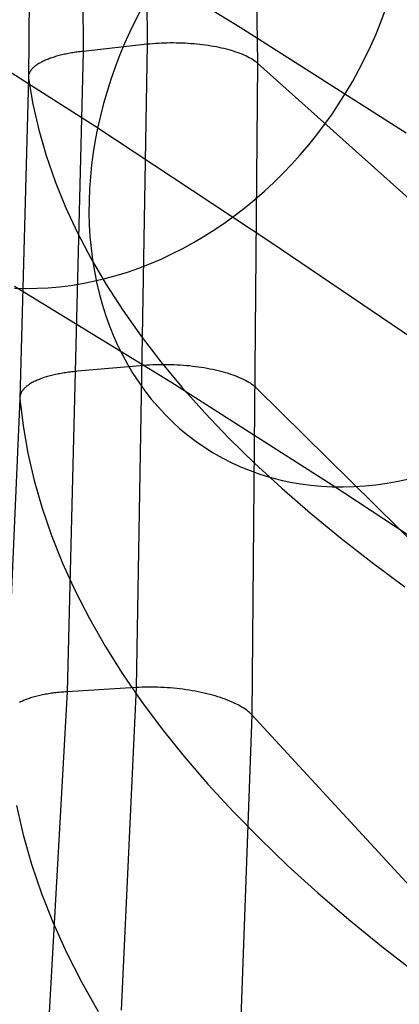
# Model space of a CAD drawing. Header units: millimetres. Extents: x 119 to 175.9, y -203.1 to -153.8.
# Tile 262 of 377: x 173 to 174, y -186.7 to -184.1. Entities that reach past the tile are written whole.
import ezdxf

# ---------------------------------------------------------------- set-up
doc = ezdxf.new("R2010")
doc.units = ezdxf.units.MM
doc.header["$MEASUREMENT"] = 0
doc.layers.add('Layer 01', color=5, linetype='Continuous', true_color=0x0000ff)
doc.layers.add('Livello 03', color=5, linetype='Continuous', true_color=0x0000ff)

msp = doc.modelspace()

# ---------------------------------------------------------------- linework, layer by layer
at = {"layer": 'Layer 01'}
for p, q in [((173.1339, -183.8307, 46.4987), (173.5565, -184.0894, 47.205)), ((173.2959, -184.0405, 48.5063), (173.2803, -184.0707, 48.5037)), ((173.9263, -184.0777, 45.9706), (173.9382, -184.0459, 45.9748)), ((173.1733, -184.35, 48.4373), (172.7236, -184.064, 47.7277)), ((173.2803, -184.0707, 48.5037), (173.2655, -184.1013, 48.5004)), ((173.9135, -184.1091, 45.9671), (173.9263, -184.0777, 45.9706)), ((173.2655, -184.1013, 48.5004), (173.2517, -184.1323, 48.4964)), ((173.5565, -184.0894, 47.205), (173.9937, -184.3675, 47.8949)), ((173.8997, -184.1402, 45.9643), (173.9135, -184.1091, 45.9671)), ((173.2517, -184.1323, 48.4964), (173.2387, -184.1635, 48.4916)), ((173.2387, -184.1635, 48.4916), (173.2267, -184.195, 48.4862)), ((173.885, -184.1709, 45.9621), (173.8997, -184.1402, 45.9643)), ((173.8694, -184.2013, 45.9606), (173.885, -184.1709, 45.9621)), ((173.2267, -184.195, 48.4862), (173.2156, -184.2267, 48.48)), ((173.8529, -184.2312, 45.9598), (173.8694, -184.2013, 45.9606)), ((173.2156, -184.2267, 48.48), (173.2054, -184.2586, 48.4732)), ((173.8356, -184.2606, 45.9596), (173.8529, -184.2312, 45.9598)), ((173.2054, -184.2586, 48.4732), (173.1962, -184.2906, 48.4657)), ((173.8174, -184.2895, 45.9601), (173.8356, -184.2606, 45.9596)), ((173.1962, -184.2906, 48.4657), (173.1879, -184.3227, 48.4575)), ((173.7984, -184.3179, 45.9612), (173.8174, -184.2895, 45.9601)), ((173.7786, -184.3456, 45.963), (173.7984, -184.3179, 45.9612)), ((173.1879, -184.3227, 48.4575), (173.1807, -184.3548, 48.4486)), ((173.7581, -184.3728, 45.9655), (173.7786, -184.3456, 45.963)), ((173.6374, -184.6558, 49.1291), (173.1733, -184.35, 48.4373)), ((173.1807, -184.3548, 48.4486), (173.1744, -184.387, 48.4391)), ((173.1744, -184.387, 48.4391), (173.1692, -184.4192, 48.4289)), ((173.7368, -184.3993, 45.9686), (173.7581, -184.3728, 45.9655)), ((173.1692, -184.4192, 48.4289), (173.1649, -184.4513, 48.4181)), ((173.7148, -184.4251, 45.9724), (173.7368, -184.3993, 45.9686)), ((173.6688, -184.4746, 45.9819), (173.6921, -184.4503, 45.9768)), ((173.6921, -184.4503, 45.9768), (173.7148, -184.4251, 45.9724)), ((173.1649, -184.4513, 48.4181), (173.1616, -184.4833, 48.4067)), ((173.6448, -184.4983, 45.9876), (173.6688, -184.4746, 45.9819)), ((173.1616, -184.4833, 48.4067), (173.1594, -184.5152, 48.3947)), ((173.6202, -184.5211, 45.994), (173.6448, -184.4983, 45.9876)), ((173.1594, -184.5152, 48.3947), (173.1581, -184.5469, 48.3821)), ((173.595, -184.5431, 46.001), (173.6202, -184.5211, 45.994)), ((173.1581, -184.5469, 48.3821), (173.1579, -184.5784, 48.3689)), ((173.5693, -184.5642, 46.0086), (173.595, -184.5431, 46.001)), ((173.1579, -184.5784, 48.3689), (173.1587, -184.6097, 48.3552)), ((173.543, -184.5844, 46.0168), (173.5693, -184.5642, 46.0086)), ((173.4891, -184.6222, 46.0349), (173.5163, -184.6038, 46.0256)), ((173.5163, -184.6038, 46.0256), (173.543, -184.5844, 46.0168)), ((173.1587, -184.6097, 48.3552), (173.1605, -184.6406, 48.3409)), ((173.4615, -184.6397, 46.0449), (173.4891, -184.6222, 46.0349)), ((173.1605, -184.6406, 48.3409), (173.1633, -184.6713, 48.3261)), ((173.4052, -184.6717, 46.0665), (173.4336, -184.6562, 46.0554)), ((173.4336, -184.6562, 46.0554), (173.4615, -184.6397, 46.0449)), ((174.1155, -184.9808, 49.8024), (173.6374, -184.6558, 49.1291)), ((173.1633, -184.6713, 48.3261), (173.1672, -184.7015, 48.3108)), ((173.3766, -184.6862, 46.0781), (173.4052, -184.6717, 46.0665)), ((173.1672, -184.7015, 48.3108), (173.172, -184.7314, 48.295)), ((173.3185, -184.7122, 46.1028), (173.3477, -184.6997, 46.0902)), ((173.3477, -184.6997, 46.0902), (173.3766, -184.6862, 46.0781)), ((173.172, -184.7314, 48.295), (173.1778, -184.7609, 48.2787)), ((173.2298, -184.7431, 46.1436), (173.2595, -184.7339, 46.1296)), ((173.2595, -184.7339, 46.1296), (173.2891, -184.7236, 46.116)), ((173.2891, -184.7236, 46.116), (173.3185, -184.7122, 46.1028)), ((173.1402, -184.7642, 46.1884), (173.1701, -184.7583, 46.1731)), ((173.1701, -184.7583, 46.1731), (173.2, -184.7513, 46.1581)), ((173.1778, -184.7609, 48.2787), (173.1847, -184.7899, 48.262)), ((173.2, -184.7513, 46.1581), (173.2298, -184.7431, 46.1436)), ((173.3733, -185.0239, 46.9585), (172.9618, -184.7719, 46.2707)), ((172.962, -184.7761, 46.288), (172.9913, -184.777, 46.2706)), ((172.9913, -184.777, 46.2706), (173.0209, -184.7767, 46.2535)), ((173.0209, -184.7767, 46.2535), (173.0506, -184.7753, 46.2367)), ((173.0506, -184.7753, 46.2367), (173.0804, -184.7727, 46.2203)), ((173.0804, -184.7727, 46.2203), (173.1103, -184.769, 46.2041)), ((173.1103, -184.769, 46.2041), (173.1402, -184.7642, 46.1884)), ((173.1847, -184.7899, 48.262), (173.1925, -184.8183, 48.2449)), ((173.1925, -184.8183, 48.2449), (173.2012, -184.8463, 48.2273)), ((173.2012, -184.8463, 48.2273), (173.211, -184.8736, 48.2094)), ((173.211, -184.8736, 48.2094), (173.2217, -184.9004, 48.1911)), ((173.2217, -184.9004, 48.1911), (173.2333, -184.9265, 48.1725)), ((173.2333, -184.9265, 48.1725), (173.2459, -184.952, 48.1535)), ((173.2459, -184.952, 48.1535), (173.2594, -184.9768, 48.1342)), ((173.2594, -184.9768, 48.1342), (173.2737, -185.0008, 48.1147)), ((173.2737, -185.0008, 48.1147), (173.289, -185.0241, 48.0949)), ((173.289, -185.0241, 48.0949), (173.3051, -185.0466, 48.0749)), ((173.7991, -185.2947, 47.6303), (173.3733, -185.0239, 46.9585)), ((173.3051, -185.0466, 48.0749), (173.322, -185.0683, 48.0547)), ((173.322, -185.0683, 48.0547), (173.3398, -185.0891, 48.0342)), ((173.3398, -185.0891, 48.0342), (173.3583, -185.1091, 48.0137)), ((173.3583, -185.1091, 48.0137), (173.3776, -185.1282, 47.993)), ((173.3776, -185.1282, 47.993), (173.3977, -185.1463, 47.9722)), ((173.3977, -185.1463, 47.9722), (173.4185, -185.1636, 47.9513)), ((173.4185, -185.1636, 47.9513), (173.44, -185.1799, 47.9304)), ((173.44, -185.1799, 47.9304), (173.4622, -185.1952, 47.9095)), ((173.4622, -185.1952, 47.9095), (173.4851, -185.2095, 47.8885)), ((173.4851, -185.2095, 47.8885), (173.5085, -185.2228, 47.8676)), ((173.5085, -185.2228, 47.8676), (173.5326, -185.2351, 47.8467)), ((173.5326, -185.2351, 47.8467), (173.5572, -185.2464, 47.8258)), ((173.5572, -185.2464, 47.8258), (173.5823, -185.2566, 47.8051)), ((173.5823, -185.2566, 47.8051), (173.608, -185.2657, 47.7845)), ((173.608, -185.2657, 47.7845), (173.6341, -185.2738, 47.7641)), ((173.6341, -185.2738, 47.7641), (173.6606, -185.2807, 47.7438)), ((173.9726, -185.2843, 47.5387), (174.0018, -185.2779, 47.5223)), ((173.6606, -185.2807, 47.7438), (173.6876, -185.2866, 47.7237)), ((173.6876, -185.2866, 47.7237), (173.715, -185.2914, 47.7038)), ((173.715, -185.2914, 47.7038), (173.7427, -185.2951, 47.6842)), ((173.7427, -185.2951, 47.6842), (173.7707, -185.2976, 47.6648)), ((173.7707, -185.2976, 47.6648), (173.799, -185.299, 47.6458)), ((173.799, -185.299, 47.6458), (173.8275, -185.2994, 47.627)), ((174.2385, -185.5841, 48.2853), (173.7991, -185.2947, 47.6303)), ((173.8275, -185.2994, 47.627), (173.8562, -185.2986, 47.6086)), ((173.8562, -185.2986, 47.6086), (173.8851, -185.2967, 47.5905)), ((173.8851, -185.2967, 47.5905), (173.9142, -185.2936, 47.5728)), ((173.9142, -185.2936, 47.5728), (173.9434, -185.2895, 47.5556)), ((173.9434, -185.2895, 47.5556), (173.9726, -185.2843, 47.5387))]:
    msp.add_line(p, q, dxfattribs=at)
at = {"layer": 'Livello 03'}
for p, q in [((173.2983, -182.4516, 48.6387), (173.3109, -184.1345, 47.8589)), ((173.1401, -182.476, 48.7013), (173.1421, -184.153, 47.9217)), ((173.5784, -182.4819, 48.7477), (173.6019, -184.1843, 47.9776)), ((173.0106, -182.5462, 48.9036), (172.9984, -184.2248, 48.1306)), ((173.3109, -184.1345, 47.8589), (173.1421, -184.153, 47.9217)), ((173.3109, -184.1345, 47.8589), (173.282, -185.8276, 47.1069)), ((173.3183, -184.1338, 47.8563), (173.3109, -184.1345, 47.8589)), ((173.3257, -184.1331, 47.854), (173.3183, -184.1338, 47.8563)), ((173.3333, -184.1325, 47.8519), (173.3257, -184.1331, 47.854)), ((173.3409, -184.132, 47.85), (173.3333, -184.1325, 47.8519)), ((173.3486, -184.1317, 47.8484), (173.3409, -184.132, 47.85)), ((173.3563, -184.1313, 47.847), (173.3486, -184.1317, 47.8484)), ((173.3641, -184.1311, 47.8459), (173.3563, -184.1313, 47.847)), ((173.3719, -184.131, 47.8451), (173.3641, -184.1311, 47.8459)), ((173.3797, -184.131, 47.8445), (173.3719, -184.131, 47.8451)), ((173.3875, -184.1311, 47.8442), (173.3797, -184.131, 47.8445)), ((173.3954, -184.1312, 47.8441), (173.3875, -184.1311, 47.8442)), ((173.4032, -184.1315, 47.8443), (173.3954, -184.1312, 47.8441)), ((173.4111, -184.1318, 47.8447), (173.4032, -184.1315, 47.8443)), ((173.4189, -184.1323, 47.8454), (173.4111, -184.1318, 47.8447)), ((173.4266, -184.1328, 47.8463), (173.4189, -184.1323, 47.8454)), ((173.4344, -184.1334, 47.8475), (173.4266, -184.1328, 47.8463)), ((173.4421, -184.1341, 47.849), (173.4344, -184.1334, 47.8475)), ((173.4497, -184.1349, 47.8507), (173.4421, -184.1341, 47.849)), ((173.4572, -184.1358, 47.8526), (173.4497, -184.1349, 47.8507)), ((173.4647, -184.1368, 47.8549), (173.4572, -184.1358, 47.8526)), ((173.4721, -184.1378, 47.8573), (173.4647, -184.1368, 47.8549)), ((173.4794, -184.139, 47.86), (173.4721, -184.1378, 47.8573)), ((173.4865, -184.1402, 47.8629), (173.4794, -184.139, 47.86)), ((173.076, -184.1651, 47.9595), (173.0726, -184.166, 47.9623)), ((173.0794, -184.1642, 47.9568), (173.076, -184.1651, 47.9595)), ((173.0828, -184.1633, 47.9541), (173.0794, -184.1642, 47.9568)), ((173.0863, -184.1624, 47.9515), (173.0828, -184.1633, 47.9541)), ((173.0898, -184.1616, 47.949), (173.0863, -184.1624, 47.9515)), ((173.0934, -184.1608, 47.9466), (173.0898, -184.1616, 47.949)), ((173.097, -184.1601, 47.9442), (173.0934, -184.1608, 47.9466)), ((173.1006, -184.1593, 47.9419), (173.097, -184.1601, 47.9442)), ((173.1421, -184.153, 47.9217), (173.1, -185.8387, 47.1704)), ((173.1043, -184.1586, 47.9397), (173.1006, -184.1593, 47.9419)), ((173.108, -184.1579, 47.9375), (173.1043, -184.1586, 47.9397)), ((173.1117, -184.1573, 47.9355), (173.108, -184.1579, 47.9375)), ((173.1155, -184.1566, 47.9335), (173.1117, -184.1573, 47.9355)), ((173.1192, -184.156, 47.9316), (173.1155, -184.1566, 47.9335)), ((173.123, -184.1555, 47.9297), (173.1192, -184.156, 47.9316)), ((173.1268, -184.1549, 47.928), (173.123, -184.1555, 47.9297)), ((173.1306, -184.1544, 47.9263), (173.1268, -184.1549, 47.928)), ((173.1344, -184.1539, 47.9247), (173.1306, -184.1544, 47.9263)), ((173.1383, -184.1535, 47.9231), (173.1344, -184.1539, 47.9247)), ((173.1421, -184.153, 47.9217), (173.1383, -184.1535, 47.9231)), ((173.4936, -184.1415, 47.8661), (173.4865, -184.1402, 47.8629)), ((173.5006, -184.1429, 47.8695), (173.4936, -184.1415, 47.8661)), ((173.5074, -184.1444, 47.8731), (173.5006, -184.1429, 47.8695)), ((173.514, -184.1459, 47.8769), (173.5074, -184.1444, 47.8731)), ((173.5206, -184.1476, 47.881), (173.514, -184.1459, 47.8769)), ((173.5269, -184.1492, 47.8853), (173.5206, -184.1476, 47.881)), ((173.5331, -184.151, 47.8898), (173.5269, -184.1492, 47.8853)), ((173.5391, -184.1528, 47.8944), (173.5331, -184.151, 47.8898)), ((173.545, -184.1547, 47.8993), (173.5391, -184.1528, 47.8944)), ((173.5507, -184.1567, 47.9044), (173.545, -184.1547, 47.8993)), ((173.5561, -184.1587, 47.9096), (173.5507, -184.1567, 47.9044)), ((173.5614, -184.1608, 47.9151), (173.5561, -184.1587, 47.9096)), ((173.5665, -184.1629, 47.9207), (173.5614, -184.1608, 47.9151)), ((173.5713, -184.1651, 47.9264), (173.5665, -184.1629, 47.9207)), ((173.576, -184.1674, 47.9324), (173.5713, -184.1651, 47.9264)), ((173.0173, -184.1907, 48.0347), (173.0155, -184.1921, 48.0386)), ((173.0192, -184.1893, 48.0308), (173.0173, -184.1907, 48.0347)), ((173.0211, -184.188, 48.027), (173.0192, -184.1893, 48.0308)), ((173.0232, -184.1867, 48.0231), (173.0211, -184.188, 48.027)), ((173.0253, -184.1854, 48.0193), (173.0232, -184.1867, 48.0231)), ((173.0275, -184.1841, 48.0156), (173.0253, -184.1854, 48.0193)), ((173.0298, -184.1828, 48.0119), (173.0275, -184.1841, 48.0156)), ((173.0321, -184.1815, 48.0082), (173.0298, -184.1828, 48.0119)), ((173.0346, -184.1803, 48.0046), (173.0321, -184.1815, 48.0082)), ((173.0371, -184.179, 48.001), (173.0346, -184.1803, 48.0046)), ((173.0397, -184.1778, 47.9974), (173.0371, -184.179, 48.001)), ((173.0423, -184.1766, 47.994), (173.0397, -184.1778, 47.9974)), ((173.0451, -184.1755, 47.9905), (173.0423, -184.1766, 47.994)), ((173.0479, -184.1743, 47.9872), (173.0451, -184.1755, 47.9905)), ((173.0508, -184.1732, 47.9838), (173.0479, -184.1743, 47.9872)), ((173.0537, -184.1721, 47.9806), (173.0508, -184.1732, 47.9838)), ((173.0567, -184.171, 47.9774), (173.0537, -184.1721, 47.9806)), ((173.0598, -184.17, 47.9742), (173.0567, -184.171, 47.9774)), ((173.0629, -184.1689, 47.9712), (173.0598, -184.17, 47.9742)), ((173.0661, -184.1679, 47.9682), (173.0629, -184.1689, 47.9712)), ((173.0694, -184.1669, 47.9652), (173.0661, -184.1679, 47.9682)), ((173.0726, -184.166, 47.9623), (173.0694, -184.1669, 47.9652)), ((173.5804, -184.1697, 47.9384), (173.576, -184.1674, 47.9324)), ((173.5846, -184.172, 47.9447), (173.5804, -184.1697, 47.9384)), ((173.5885, -184.1744, 47.951), (173.5846, -184.172, 47.9447)), ((173.6019, -184.1843, 47.9776), (173.5868, -185.8993, 47.2377)), ((173.5922, -184.1768, 47.9575), (173.5885, -184.1744, 47.951)), ((173.5957, -184.1793, 47.9641), (173.5922, -184.1768, 47.9575)), ((173.5989, -184.1818, 47.9708), (173.5957, -184.1793, 47.9641)), ((173.6019, -184.1843, 47.9776), (173.5989, -184.1818, 47.9708)), ((175.844, -186.1895, 53.3964), (173.6019, -184.1843, 47.9776)), ((172.9986, -184.2163, 48.107), (172.9984, -184.2177, 48.111)), ((172.9989, -184.2148, 48.103), (172.9986, -184.2163, 48.107)), ((172.9993, -184.2134, 48.099), (172.9989, -184.2148, 48.103)), ((172.9998, -184.212, 48.0949), (172.9993, -184.2134, 48.099)), ((173.0003, -184.2105, 48.0909), (172.9998, -184.212, 48.0949)), ((173.001, -184.2091, 48.0869), (173.0003, -184.2105, 48.0909)), ((173.0017, -184.2076, 48.0828), (173.001, -184.2091, 48.0869)), ((173.0025, -184.2062, 48.0788), (173.0017, -184.2076, 48.0828)), ((173.0034, -184.2048, 48.0747), (173.0025, -184.2062, 48.0788)), ((173.0044, -184.2033, 48.0706), (173.0034, -184.2048, 48.0747)), ((173.0055, -184.2019, 48.0666), (173.0044, -184.2033, 48.0706)), ((173.0067, -184.2005, 48.0626), (173.0055, -184.2019, 48.0666)), ((173.0079, -184.1991, 48.0585), (173.0067, -184.2005, 48.0626)), ((173.0093, -184.1976, 48.0545), (173.0079, -184.1991, 48.0585)), ((173.0107, -184.1962, 48.0505), (173.0093, -184.1976, 48.0545)), ((173.0122, -184.1948, 48.0465), (173.0107, -184.1962, 48.0505)), ((173.0138, -184.1934, 48.0426), (173.0122, -184.1948, 48.0465)), ((173.0155, -184.1921, 48.0386), (173.0138, -184.1934, 48.0426)), ((172.9984, -184.2248, 48.1306), (172.976, -185.0673, 47.7559)), ((172.9984, -184.2177, 48.111), (172.9982, -184.2191, 48.115)), ((172.9982, -184.2191, 48.115), (172.9982, -184.2206, 48.1189)), ((172.9982, -184.2206, 48.1189), (172.9982, -184.222, 48.1228)), ((172.9982, -184.222, 48.1228), (172.9983, -184.2234, 48.1267)), ((172.9983, -184.2234, 48.1267), (172.9984, -184.2248, 48.1306)), ((172.9984, -184.2248, 48.1306), (173.01, -184.2921, 48.3169)), ((173.01, -184.2921, 48.3169), (173.0256, -184.3597, 48.5035)), ((173.0256, -184.3597, 48.5035), (173.0452, -184.4274, 48.6902)), ((173.0452, -184.4274, 48.6902), (173.0688, -184.4952, 48.877)), ((173.0688, -184.4952, 48.877), (173.0964, -184.5631, 49.0638)), ((173.0964, -184.5631, 49.0638), (173.128, -184.631, 49.2503)), ((173.128, -184.631, 49.2503), (173.1637, -184.699, 49.4366)), ((173.1637, -184.699, 49.4366), (173.2035, -184.7668, 49.6225)), ((173.2035, -184.7668, 49.6225), (173.2473, -184.8346, 49.8078)), ((173.2473, -184.8346, 49.8078), (173.2952, -184.9023, 49.9925)), ((173.2952, -184.9023, 49.9925), (173.347, -184.9698, 50.1765)), ((173.3031, -184.98, 47.4795), (173.128, -184.9952, 47.5424)), ((173.3107, -184.9794, 47.4769), (173.3031, -184.98, 47.4795)), ((173.3185, -184.9789, 47.4745), (173.3107, -184.9794, 47.4769)), ((173.3263, -184.9785, 47.4724), (173.3185, -184.9789, 47.4745)), ((173.3341, -184.9782, 47.4706), (173.3263, -184.9785, 47.4724)), ((173.3421, -184.978, 47.469), (173.3341, -184.9782, 47.4706)), ((173.3501, -184.9778, 47.4676), (173.3421, -184.978, 47.469)), ((173.347, -184.9698, 50.1765), (173.4029, -185.037, 50.3596)), ((173.3581, -184.9778, 47.4666), (173.3501, -184.9778, 47.4676)), ((173.3661, -184.9779, 47.4658), (173.3581, -184.9778, 47.4666)), ((173.3742, -184.9781, 47.4652), (173.3661, -184.9779, 47.4658)), ((173.3823, -184.9784, 47.4649), (173.3742, -184.9781, 47.4652)), ((173.3904, -184.9787, 47.4649), (173.3823, -184.9784, 47.4649)), ((173.3985, -184.9792, 47.4652), (173.3904, -184.9787, 47.4649)), ((173.4065, -184.9798, 47.4657), (173.3985, -184.9792, 47.4652)), ((173.4145, -184.9805, 47.4665), (173.4065, -184.9798, 47.4657)), ((173.4225, -184.9812, 47.4675), (173.4145, -184.9805, 47.4665)), ((173.4305, -184.9821, 47.4688), (173.4225, -184.9812, 47.4675)), ((173.4384, -184.983, 47.4704), (173.4305, -184.9821, 47.4688)), ((173.4462, -184.9841, 47.4722), (173.4384, -184.983, 47.4704)), ((173.4539, -184.9852, 47.4743), (173.4462, -184.9841, 47.4722)), ((173.4616, -184.9864, 47.4766), (173.4539, -184.9852, 47.4743)), ((173.4691, -184.9878, 47.4792), (173.4616, -184.9864, 47.4766)), ((173.4766, -184.9892, 47.482), (173.4691, -184.9878, 47.4792)), ((173.4839, -184.9906, 47.4851), (173.4766, -184.9892, 47.482)), ((173.4911, -184.9922, 47.4884), (173.4839, -184.9906, 47.4851)), ((173.4982, -184.9939, 47.492), (173.4911, -184.9922, 47.4884)), ((173.5052, -184.9956, 47.4957), (173.4982, -184.9939, 47.492)), ((173.0183, -185.0199, 47.623), (173.0156, -185.0212, 47.6267)), ((173.021, -185.0187, 47.6194), (173.0183, -185.0199, 47.623)), ((173.0239, -185.0175, 47.6158), (173.021, -185.0187, 47.6194)), ((173.0267, -185.0164, 47.6123), (173.0239, -185.0175, 47.6158)), ((173.0297, -185.0152, 47.6089), (173.0267, -185.0164, 47.6123)), ((173.0327, -185.0141, 47.6055), (173.0297, -185.0152, 47.6089)), ((173.0358, -185.013, 47.6022), (173.0327, -185.0141, 47.6055)), ((173.039, -185.0119, 47.5989), (173.0358, -185.013, 47.6022)), ((173.0422, -185.0109, 47.5957), (173.039, -185.0119, 47.5989)), ((173.0455, -185.0099, 47.5926), (173.0422, -185.0109, 47.5957)), ((173.0488, -185.0089, 47.5895), (173.0455, -185.0099, 47.5926)), ((173.0522, -185.008, 47.5865), (173.0488, -185.0089, 47.5895)), ((173.0557, -185.007, 47.5836), (173.0522, -185.008, 47.5865)), ((173.0592, -185.0062, 47.5808), (173.0557, -185.007, 47.5836)), ((173.0627, -185.0053, 47.578), (173.0592, -185.0062, 47.5808)), ((173.0663, -185.0045, 47.5753), (173.0627, -185.0053, 47.578)), ((173.07, -185.0036, 47.5726), (173.0663, -185.0045, 47.5753)), ((173.0736, -185.0029, 47.5701), (173.07, -185.0036, 47.5726)), ((173.0773, -185.0021, 47.5676), (173.0736, -185.0029, 47.5701)), ((173.0811, -185.0014, 47.5652), (173.0773, -185.0021, 47.5676)), ((173.0849, -185.0007, 47.5629), (173.0811, -185.0014, 47.5652)), ((173.0887, -185.0001, 47.5606), (173.0849, -185.0007, 47.5629)), ((173.0925, -184.9994, 47.5584), (173.0887, -185.0001, 47.5606)), ((173.0964, -184.9988, 47.5564), (173.0925, -184.9994, 47.5584)), ((173.1003, -184.9983, 47.5543), (173.0964, -184.9988, 47.5564)), ((173.1042, -184.9977, 47.5524), (173.1003, -184.9983, 47.5543)), ((173.1082, -184.9972, 47.5505), (173.1042, -184.9977, 47.5524)), ((173.1121, -184.9968, 47.5488), (173.1082, -184.9972, 47.5505)), ((173.1161, -184.9963, 47.5471), (173.1121, -184.9968, 47.5488)), ((173.12, -184.9959, 47.5454), (173.1161, -184.9963, 47.5471)), ((173.124, -184.9955, 47.5439), (173.12, -184.9959, 47.5454)), ((173.128, -184.9952, 47.5424), (173.124, -184.9955, 47.5439)), ((173.512, -184.9974, 47.4997), (173.5052, -184.9956, 47.4957)), ((173.5186, -184.9993, 47.504), (173.512, -184.9974, 47.4997)), ((173.5251, -185.0012, 47.5084), (173.5186, -184.9993, 47.504)), ((173.5314, -185.0033, 47.5131), (173.5251, -185.0012, 47.5084)), ((173.5375, -185.0054, 47.5179), (173.5314, -185.0033, 47.5131)), ((173.5434, -185.0075, 47.523), (173.5375, -185.0054, 47.5179)), ((173.5492, -185.0098, 47.5283), (173.5434, -185.0075, 47.523)), ((173.5547, -185.012, 47.5337), (173.5492, -185.0098, 47.5283)), ((173.56, -185.0144, 47.5393), (173.5547, -185.012, 47.5337)), ((173.5652, -185.0168, 47.5451), (173.56, -185.0144, 47.5393)), ((173.5701, -185.0192, 47.5511), (173.5652, -185.0168, 47.5451)), ((173.5747, -185.0217, 47.5572), (173.5701, -185.0192, 47.5511)), ((172.9823, -185.0462, 47.6985), (172.9812, -185.0477, 47.7026)), ((172.9833, -185.0448, 47.6943), (172.9823, -185.0462, 47.6985)), ((172.9845, -185.0433, 47.6901), (172.9833, -185.0448, 47.6943)), ((172.9858, -185.0418, 47.686), (172.9845, -185.0433, 47.6901)), ((172.9872, -185.0403, 47.6819), (172.9858, -185.0418, 47.686)), ((172.9886, -185.0389, 47.6778), (172.9872, -185.0403, 47.6819)), ((172.9902, -185.0374, 47.6737), (172.9886, -185.0389, 47.6778)), ((172.9918, -185.036, 47.6696), (172.9902, -185.0374, 47.6737)), ((172.9936, -185.0345, 47.6655), (172.9918, -185.036, 47.6696)), ((172.9954, -185.0331, 47.6615), (172.9936, -185.0345, 47.6655)), ((172.9973, -185.0317, 47.6575), (172.9954, -185.0331, 47.6615)), ((172.9993, -185.0304, 47.6535), (172.9973, -185.0317, 47.6575)), ((173.0014, -185.029, 47.6496), (172.9993, -185.0304, 47.6535)), ((173.0035, -185.0276, 47.6456), (173.0014, -185.029, 47.6496)), ((173.0058, -185.0263, 47.6418), (173.0035, -185.0276, 47.6456)), ((173.0081, -185.025, 47.6379), (173.0058, -185.0263, 47.6418)), ((173.0106, -185.0237, 47.6341), (173.0081, -185.025, 47.6379)), ((173.0131, -185.0224, 47.6304), (173.0106, -185.0237, 47.6341)), ((173.0156, -185.0212, 47.6267), (173.0131, -185.0224, 47.6304)), ((173.4029, -185.037, 50.3596), (173.4628, -185.1041, 50.5417)), ((173.5791, -185.0243, 47.5635), (173.5747, -185.0217, 47.5572)), ((173.5833, -185.0268, 47.57), (173.5791, -185.0243, 47.5635)), ((173.5873, -185.0295, 47.5765), (173.5833, -185.0268, 47.57)), ((173.591, -185.0321, 47.5832), (173.5873, -185.0295, 47.5765)), ((173.5944, -185.0348, 47.59), (173.591, -185.0321, 47.5832)), ((173.5976, -185.0375, 47.5969), (173.5944, -185.0348, 47.59)), ((173.6005, -185.0403, 47.604), (173.5976, -185.0375, 47.5969)), ((175.8076, -187.2197, 53.1916), (173.6005, -185.0403, 47.604)), ((172.976, -185.0673, 47.7559), (172.9391, -185.9104, 47.3894)), ((172.976, -185.0628, 47.7438), (172.9759, -185.0643, 47.7479)), ((172.9759, -185.0643, 47.7479), (172.9759, -185.0658, 47.7519)), ((172.9759, -185.0658, 47.7519), (172.976, -185.0673, 47.7559)), ((172.9761, -185.0613, 47.7398), (172.976, -185.0628, 47.7438)), ((172.976, -185.0673, 47.7559), (172.9845, -185.1388, 47.9474)), ((172.9764, -185.0598, 47.7357), (172.9761, -185.0613, 47.7398)), ((172.9767, -185.0583, 47.7316), (172.9764, -185.0598, 47.7357)), ((172.9771, -185.0568, 47.7275), (172.9767, -185.0583, 47.7316)), ((172.9775, -185.0553, 47.7234), (172.9771, -185.0568, 47.7275)), ((172.9781, -185.0538, 47.7192), (172.9775, -185.0553, 47.7234)), ((172.9788, -185.0523, 47.7151), (172.9781, -185.0538, 47.7192)), ((172.9795, -185.0507, 47.7109), (172.9788, -185.0523, 47.7151)), ((172.9803, -185.0492, 47.7068), (172.9795, -185.0507, 47.7109)), ((172.9812, -185.0477, 47.7026), (172.9803, -185.0492, 47.7068)), ((173.4628, -185.1041, 50.5417), (173.5266, -185.1708, 50.7227)), ((172.9845, -185.1388, 47.9474), (172.997, -185.2107, 48.1392)), ((173.5266, -185.1708, 50.7227), (173.5944, -185.2371, 50.9025)), ((172.997, -185.2107, 48.1392), (173.0136, -185.2828, 48.3313)), ((173.5944, -185.2371, 50.9025), (173.666, -185.3031, 51.081)), ((173.0136, -185.2828, 48.3313), (173.0343, -185.3551, 48.5234)), ((173.666, -185.3031, 51.081), (173.7415, -185.3687, 51.258)), ((173.0343, -185.3551, 48.5234), (173.0592, -185.4277, 48.7156)), ((173.7415, -185.3687, 51.258), (173.8208, -185.4338, 51.4336)), ((173.0592, -185.4277, 48.7156), (173.0883, -185.5003, 48.9075)), ((173.8208, -185.4338, 51.4336), (173.9038, -185.4984, 51.6074)), ((173.0883, -185.5003, 48.9075), (173.1216, -185.5731, 49.0992)), ((173.9038, -185.4984, 51.6074), (173.9905, -185.5625, 51.7795)), ((173.1216, -185.5731, 49.0992), (173.159, -185.6459, 49.2906)), ((173.159, -185.6459, 49.2906), (173.2006, -185.7188, 49.4814)), ((173.2006, -185.7188, 49.4814), (173.2464, -185.7916, 49.6716)), ((173.2464, -185.7916, 49.6716), (173.2964, -185.8643, 49.8611)), ((173.0246, -185.8492, 47.2124), (173.021, -185.8501, 47.2153)), ((173.0283, -185.8484, 47.2094), (173.0246, -185.8492, 47.2124)), ((173.032, -185.8476, 47.2066), (173.0283, -185.8484, 47.2094)), ((173.0357, -185.8468, 47.2038), (173.032, -185.8476, 47.2066)), ((173.0395, -185.846, 47.2011), (173.0357, -185.8468, 47.2038)), ((173.0434, -185.8453, 47.1985), (173.0395, -185.846, 47.2011)), ((173.0473, -185.8446, 47.196), (173.0434, -185.8453, 47.1985)), ((173.0512, -185.844, 47.1936), (173.0473, -185.8446, 47.196)), ((173.0552, -185.8434, 47.1912), (173.0512, -185.844, 47.1936)), ((173.1, -185.8387, 47.1704), (173.0531, -186.6826, 46.8069)), ((173.0591, -185.8428, 47.1889), (173.0552, -185.8434, 47.1912)), ((173.0632, -185.8422, 47.1867), (173.0591, -185.8428, 47.1889)), ((173.0672, -185.8417, 47.1846), (173.0632, -185.8422, 47.1867)), ((173.0712, -185.8412, 47.1825), (173.0672, -185.8417, 47.1846)), ((173.0753, -185.8408, 47.1805), (173.0712, -185.8412, 47.1825)), ((173.0794, -185.8404, 47.1787), (173.0753, -185.8408, 47.1805)), ((173.0835, -185.84, 47.1769), (173.0794, -185.8404, 47.1787)), ((173.0876, -185.8396, 47.1751), (173.0835, -185.84, 47.1769)), ((173.0918, -185.8393, 47.1735), (173.0876, -185.8396, 47.1751)), ((173.0959, -185.839, 47.1719), (173.0918, -185.8393, 47.1735)), ((173.1, -185.8387, 47.1704), (173.0959, -185.839, 47.1719)), ((173.282, -185.8276, 47.1069), (173.1, -185.8387, 47.1704)), ((173.282, -185.8276, 47.1069), (173.2425, -186.6765, 46.7422)), ((173.29, -185.8272, 47.1043), (173.282, -185.8276, 47.1069)), ((173.298, -185.8269, 47.1019), (173.29, -185.8272, 47.1043)), ((173.3061, -185.8266, 47.0998), (173.298, -185.8269, 47.1019)), ((173.3143, -185.8265, 47.0979), (173.3061, -185.8266, 47.0998)), ((173.3225, -185.8265, 47.0964), (173.3143, -185.8265, 47.0979)), ((173.3307, -185.8266, 47.0951), (173.3225, -185.8265, 47.0964)), ((173.3391, -185.8268, 47.094), (173.3307, -185.8266, 47.0951)), ((173.3474, -185.8271, 47.0933), (173.3391, -185.8268, 47.094)), ((173.3557, -185.8275, 47.0928), (173.3474, -185.8271, 47.0933)), ((173.3641, -185.8281, 47.0925), (173.3557, -185.8275, 47.0928)), ((173.3724, -185.8287, 47.0926), (173.3641, -185.8281, 47.0925)), ((173.3808, -185.8294, 47.0929), (173.3724, -185.8287, 47.0926)), ((173.3891, -185.8302, 47.0935), (173.3808, -185.8294, 47.0929)), ((173.3974, -185.8311, 47.0944), (173.3891, -185.8302, 47.0935)), ((173.4056, -185.8322, 47.0955), (173.3974, -185.8311, 47.0944)), ((173.4138, -185.8333, 47.0969), (173.4056, -185.8322, 47.0955)), ((173.4219, -185.8345, 47.0986), (173.4138, -185.8333, 47.0969)), ((173.4299, -185.8358, 47.1005), (173.4219, -185.8345, 47.0986)), ((173.4379, -185.8372, 47.1027), (173.4299, -185.8358, 47.1005)), ((173.4457, -185.8387, 47.1052), (173.4379, -185.8372, 47.1027)), ((173.4535, -185.8403, 47.1079), (173.4457, -185.8387, 47.1052)), ((173.4611, -185.842, 47.1109), (173.4535, -185.8403, 47.1079)), ((173.4686, -185.8438, 47.1141), (173.4611, -185.842, 47.1109)), ((173.476, -185.8456, 47.1176), (173.4686, -185.8438, 47.1141)), ((173.4833, -185.8476, 47.1213), (173.476, -185.8456, 47.1176)), ((173.4904, -185.8496, 47.1253), (173.4833, -185.8476, 47.1213)), ((173.4973, -185.8517, 47.1295), (173.4904, -185.8496, 47.1253)), ((172.9771, -185.8655, 47.2641), (172.9745, -185.8668, 47.268)), ((172.9797, -185.8642, 47.2602), (172.9771, -185.8655, 47.2641)), ((172.9824, -185.863, 47.2564), (172.9797, -185.8642, 47.2602)), ((172.9853, -185.8618, 47.2527), (172.9824, -185.863, 47.2564)), ((172.9882, -185.8606, 47.249), (172.9853, -185.8618, 47.2527)), ((172.9911, -185.8594, 47.2453), (172.9882, -185.8606, 47.249)), ((172.9942, -185.8582, 47.2418), (172.9911, -185.8594, 47.2453)), ((172.9973, -185.8571, 47.2382), (172.9942, -185.8582, 47.2418)), ((173.0005, -185.856, 47.2348), (172.9973, -185.8571, 47.2382)), ((173.0037, -185.855, 47.2314), (173.0005, -185.856, 47.2348)), ((173.0071, -185.8539, 47.228), (173.0037, -185.855, 47.2314)), ((173.0105, -185.8529, 47.2247), (173.0071, -185.8539, 47.228)), ((173.0139, -185.852, 47.2215), (173.0105, -185.8529, 47.2247)), ((173.0174, -185.851, 47.2184), (173.0139, -185.852, 47.2215)), ((173.021, -185.8501, 47.2153), (173.0174, -185.851, 47.2184)), ((173.2964, -185.8643, 49.8611), (173.3505, -185.9369, 50.0498)), ((173.5041, -185.8539, 47.1339), (173.4973, -185.8517, 47.1295)), ((173.5107, -185.8561, 47.1385), (173.5041, -185.8539, 47.1339)), ((173.5171, -185.8584, 47.1434), (173.5107, -185.8561, 47.1385)), ((173.5233, -185.8608, 47.1484), (173.5171, -185.8584, 47.1434)), ((173.5294, -185.8632, 47.1537), (173.5233, -185.8608, 47.1484)), ((173.5352, -185.8657, 47.1592), (173.5294, -185.8632, 47.1537)), ((173.5408, -185.8683, 47.1648), (173.5352, -185.8657, 47.1592)), ((173.5462, -185.8709, 47.1707), (173.5408, -185.8683, 47.1648)), ((173.5514, -185.8735, 47.1767), (173.5462, -185.8709, 47.1707)), ((173.5563, -185.8763, 47.1829), (173.5514, -185.8735, 47.1767)), ((173.5868, -185.8993, 47.2377), (173.5553, -186.7608, 46.8794)), ((173.561, -185.879, 47.1893), (173.5563, -185.8763, 47.1829)), ((173.5655, -185.8818, 47.1958), (173.561, -185.879, 47.1893)), ((173.5697, -185.8846, 47.2025), (173.5655, -185.8818, 47.1958)), ((173.5736, -185.8875, 47.2093), (173.5697, -185.8846, 47.2025)), ((173.5773, -185.8904, 47.2162), (173.5736, -185.8875, 47.2093)), ((173.5807, -185.8934, 47.2232), (173.5773, -185.8904, 47.2162)), ((173.5839, -185.8963, 47.2304), (173.5807, -185.8934, 47.2232)), ((173.5868, -185.8993, 47.2377), (173.5839, -185.8963, 47.2304)), ((175.7591, -188.255, 53.0187), (173.5868, -185.8993, 47.2377)), ((173.3505, -185.9369, 50.0498), (173.4087, -186.0094, 50.2374)), ((173.4087, -186.0094, 50.2374), (173.471, -186.0816, 50.424)), ((173.471, -186.0816, 50.424), (173.5374, -186.1536, 50.6093)), ((172.9669, -186.1384, 47.9832), (172.9847, -186.2151, 48.1816)), ((173.5374, -186.1536, 50.6093), (173.6078, -186.2253, 50.7934)), ((172.9847, -186.2151, 48.1816), (173.0067, -186.2922, 48.38)), ((173.6078, -186.2253, 50.7934), (173.6822, -186.2966, 50.9759)), ((173.0067, -186.2922, 48.38), (173.0331, -186.3695, 48.5782)), ((173.6822, -186.2966, 50.9759), (173.7606, -186.3675, 51.157)), ((173.7606, -186.3675, 51.157), (173.8428, -186.438, 51.3363)), ((173.0331, -186.3695, 48.5782), (173.0638, -186.4471, 48.7762)), ((173.8428, -186.438, 51.3363), (173.9289, -186.5081, 51.5139)), ((173.0638, -186.4471, 48.7762), (173.0988, -186.5248, 48.9739)), ((173.9289, -186.5081, 51.5139), (174.0187, -186.5776, 51.6897)), ((173.0988, -186.5248, 48.9739), (173.1381, -186.6026, 49.1711)), ((173.1381, -186.6026, 49.1711), (173.1818, -186.6805, 49.3676))]:
    msp.add_line(p, q, dxfattribs=at)

doc.saveas('drawing.dxf')
